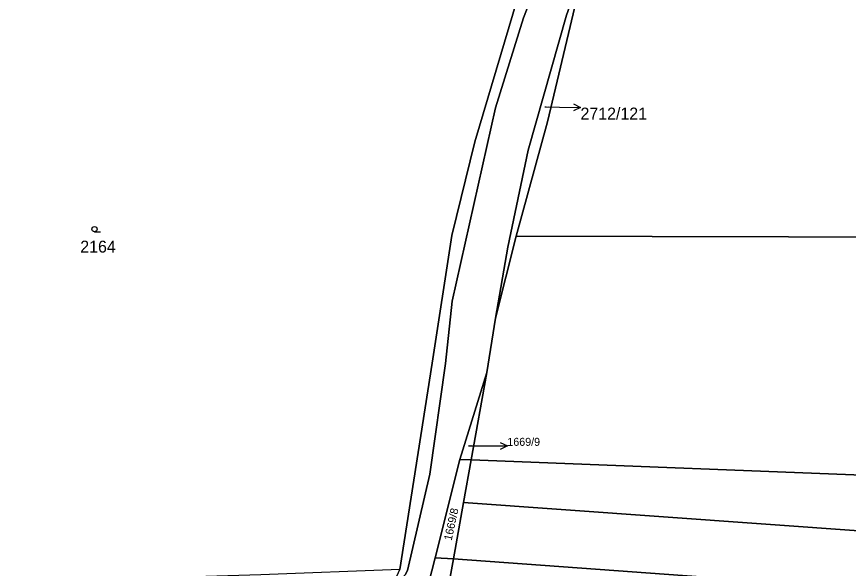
# Model space of a CAD drawing. Extents: x -596024 to -594475, y -1163820 to -1161957.
# Drawn here: x -595932.8 to -595814.3, y -1162807.6 to -1162728.9 of the extents above; entities that cross this region are included whole.
import ezdxf

# ---------------------------------------------------------------- set-up
doc = ezdxf.new("R2010")
doc.units = 0
for name, color, linetype in [('Level 1', 7, 'Continuous'), ('Level 4', 7, 'Continuous'), ('Level 5', 7, 'Continuous'), ('Level 57', 7, 'Continuous'), ('Level 60', 7, 'Continuous')]:
    doc.layers.add(name, color=color, linetype=linetype)

msp = doc.modelspace()

# ---------------------------------------------------------------- linework, layer by layer
at = {"layer": 'Level 1'}
for points in [[(-595851.55, -1162471.39), (-595850.36, -1162475.54), (-595841.06, -1162505.06), (-595835.66, -1162530.07), (-595835.61, -1162640.52), (-595841.31, -1162673.48), (-595848.97, -1162699.1), (-595857.96, -1162722.35), (-595860.58, -1162729.12), (-595864.57, -1162741.93), (-595870.76, -1162769.5), (-595871.69, -1162778.36), (-595873.92, -1162794.15), (-595877.11, -1162807.89), (-595877.45, -1162808.5), (-595879.61, -1162810.95)], [(-595844.53, -1162700.94), (-595854.45, -1162728.73), (-595859.89, -1162747.97), (-595862.8, -1162761.78), (-595864.56, -1162771.9)], [(-595850.84, -1162720.15), (-595853.27, -1162727.55), (-595857.15, -1162743.94), (-595861.64, -1162760.21)], [(-595859.88, -1162722.08), (-595861.42, -1162726.31), (-595867.53, -1162746.76), (-595870.77, -1162760.11), (-595873.61, -1162778.31), (-595878.2, -1162807.77)], [(-595861.64, -1162760.21), (-595745.29, -1162760.53), (-595675.2, -1162755.16), (-595592, -1162743.23)], [(-595864.56, -1162771.9), (-595861.64, -1162760.21)], [(-595865.82, -1162779.67), (-595864.56, -1162771.9)], [(-595594.96, -1162773.33), (-595669.58, -1162789.78), (-595742.02, -1162797.04), (-595868.04, -1162792.12)], [(-595865.82, -1162779.67), (-595869.64, -1162792.06)], [(-595869.12, -1162798.19), (-595740.56, -1162807.41), (-595667.15, -1162798.81), (-595597.31, -1162779.97)], [(-595868.04, -1162792.12), (-595865.82, -1162779.67)], [(-595870.56, -1162806.22), (-595740.7, -1162815.69), (-595666.84, -1162808.69), (-595602.69, -1162789.53)], [(-595869.64, -1162792.06), (-595873.18, -1162806.07)], [(-595869.64, -1162792.06), (-595868.04, -1162792.12)], [(-595868.04, -1162792.12), (-595869.12, -1162798.19)], [(-595869.12, -1162798.19), (-595870.56, -1162806.22)], [(-595873.18, -1162806.07), (-595875.07, -1162813.52)], [(-595873.18, -1162806.07), (-595870.56, -1162806.22)], [(-595870.56, -1162806.22), (-595871.92, -1162813.81)]]:
    msp.add_lwpolyline(points, dxfattribs=at)
at = {"layer": 'Level 5'}
msp.add_line((-595921.69, -1162759.6), (-595920.82, -1162759.6), dxfattribs=at)
msp.add_circle((-595921.69, -1162759.22), 0.375, dxfattribs=at)
at = {"layer": 'Level 57'}
for p, q in [((-595857.52, -1162741.79), (-595855.46, -1162741.83)), ((-595855.46, -1162741.83), (-595852.46, -1162741.9)), ((-595868.4, -1162790.12), (-595865.88, -1162790.12)), ((-595865.88, -1162790.12), (-595862.88, -1162790.12))]:
    msp.add_line(p, q, dxfattribs=at)
for points in [[(-595853.45, -1162741.38), (-595852.46, -1162741.9), (-595853.47, -1162742.38)], [(-595863.88, -1162789.62), (-595862.88, -1162790.12), (-595863.88, -1162790.62)]]:
    msp.add_lwpolyline(points, dxfattribs=at)
at = {"layer": 'Level 60'}
for points in [[(-595861.64, -1162760.21), (-595864.56, -1162771.9), (-595862.8, -1162761.78), (-595859.89, -1162747.97), (-595854.45, -1162728.73), (-595844.53, -1162700.94), (-595848.06, -1162711.66), (-595850.84, -1162720.15), (-595853.27, -1162727.55), (-595857.15, -1162743.94)], [(-595963.22, -1162810.9), (-595980.78, -1162812.01), (-595983.14, -1162812.1), (-595980.91, -1162796.76), (-595981.74, -1162765.81), (-595981.98, -1162757.01), (-595979.98, -1162757.07), (-595978.47, -1162748.42), (-595976.1, -1162734.08), (-595975.51, -1162722.21), (-595975.49, -1162719.16), (-595949.51, -1162719.82), (-595946.54, -1162719.89), (-595859.88, -1162722.08), (-595861.42, -1162726.31), (-595867.53, -1162746.76), (-595870.77, -1162760.11), (-595873.61, -1162778.31), (-595878.2, -1162807.77), (-595898, -1162808.51), (-595938.88, -1162809.73)], [(-595608.36, -1162734.15), (-595592, -1162743.23), (-595675.2, -1162755.16), (-595745.29, -1162760.53), (-595861.64, -1162760.21), (-595857.15, -1162743.94), (-595853.27, -1162727.55), (-595850.84, -1162720.15), (-595637.17, -1162719.16), (-595626.25, -1162725.84)], [(-595585.56, -1162746.81), (-595594.96, -1162773.33), (-595669.58, -1162789.78), (-595742.02, -1162797.04), (-595868.04, -1162792.12), (-595865.82, -1162779.67), (-595864.56, -1162771.9), (-595861.64, -1162760.21), (-595745.29, -1162760.53), (-595675.2, -1162755.16), (-595592, -1162743.23)], [(-595594.96, -1162773.33), (-595597.31, -1162779.97), (-595667.15, -1162798.81), (-595740.56, -1162807.41), (-595869.12, -1162798.19), (-595868.04, -1162792.12), (-595742.02, -1162797.04), (-595669.58, -1162789.78)], [(-595869.12, -1162798.19), (-595740.56, -1162807.41), (-595667.15, -1162798.81), (-595597.31, -1162779.97), (-595602.69, -1162789.53), (-595666.84, -1162808.69), (-595740.7, -1162815.69), (-595870.56, -1162806.22)], [(-595869.64, -1162792.06), (-595865.82, -1162779.67), (-595868.04, -1162792.12)], [(-595608.3, -1162799.5), (-595666.47, -1162817.36), (-595740.18, -1162823.81), (-595871.92, -1162813.81), (-595870.56, -1162806.22), (-595740.7, -1162815.69), (-595666.84, -1162808.69), (-595602.69, -1162789.53)], [(-595873.18, -1162806.07), (-595869.64, -1162792.06), (-595868.04, -1162792.12), (-595869.12, -1162798.19), (-595870.56, -1162806.22)], [(-595873.18, -1162806.07), (-595870.56, -1162806.22), (-595871.92, -1162813.81), (-595875.07, -1162813.52)]]:
    msp.add_lwpolyline(points, close=True, dxfattribs=at)
for points in [[(-596007.22, -1162892.68), (-596006.69, -1162891.39), (-595996.46, -1162866.47), (-595992.02, -1162860.81), (-595989.55, -1162858.13), (-595978.58, -1162852.13), (-595978.73, -1162850.15), (-595950.45, -1162842.68), (-595933.97, -1162839.07), (-595908.99, -1162833.57), (-595898.83, -1162829.72), (-595897.27, -1162828.72), (-595887.94, -1162823.12), (-595879.61, -1162810.95), (-595877.45, -1162808.5), (-595877.11, -1162807.89), (-595873.92, -1162794.15), (-595871.69, -1162778.36), (-595870.76, -1162769.5), (-595864.57, -1162741.93), (-595860.58, -1162729.12), (-595857.96, -1162722.35)], [(-595857.96, -1162722.35), (-595860.58, -1162729.12), (-595864.57, -1162741.93), (-595870.76, -1162769.5), (-595871.69, -1162778.36), (-595873.92, -1162794.15), (-595877.11, -1162807.89), (-595877.45, -1162808.5), (-595879.61, -1162810.95), (-595878.2, -1162807.77), (-595873.61, -1162778.31), (-595870.77, -1162760.11), (-595867.53, -1162746.76), (-595861.42, -1162726.31)], [(-595854.45, -1162728.73), (-595859.89, -1162747.97)], [(-595859.89, -1162747.97), (-595862.8, -1162761.78), (-595864.56, -1162771.9), (-595865.82, -1162779.67), (-595869.64, -1162792.06), (-595873.18, -1162806.07), (-595875.07, -1162813.52)]]:
    msp.add_lwpolyline(points, dxfattribs=at)

# ---------------------------------------------------------------- texts
at = {"layer": 'Level 4'}
for s, height, p in [('2712/121', 0.1, (-595857.52, -1162741.79)), ('2164', 1.7, (-595923.72, -1162762.57)), ('1669/9', 0.1, (-595868.4, -1162790.12))]:
    msp.add_text(s, height=height, dxfattribs=at).set_placement(p)
msp.add_text('1669/8', height=1.14, rotation=77.6446, dxfattribs=at).set_placement((-595870.82, -1162803.7))
at = {"layer": 'Level 57'}
for s, height, p in [('2712/121', 1.7, (-595852.46, -1162743.6)), ('1669/9', 1.14, (-595862.88, -1162790.12))]:
    msp.add_text(s, height=height, dxfattribs=at).set_placement(p)

doc.saveas('drawing.dxf')
